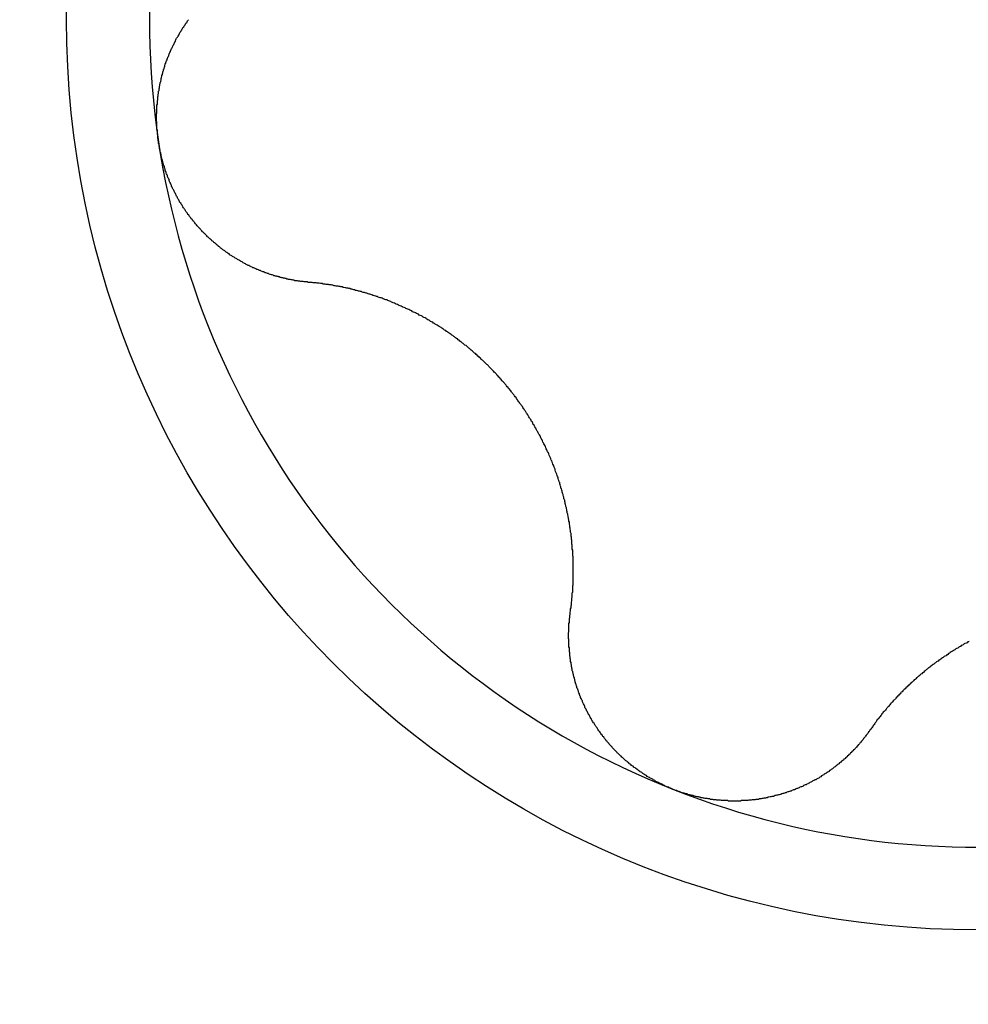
# Model space of a CAD drawing. Extents: x 1107 to 4046, y 937 to 3355.
# Tile 297 of 656: x 1455.93 to 1458.19, y 2052.86 to 2055.21. Entities that reach past the tile are written whole.
import ezdxf

# ---------------------------------------------------------------- set-up
doc = ezdxf.new("R2010")
doc.units = 0
doc.layers.add('KF_VIDA_L___C_RIGHT', color=7, linetype='CONTINUOUS')

# ---------------------------------------------------------------- blocks, each defined once
blk = doc.blocks.new('KF_VIDA_L___C_RIGHT')
at = {"layer": 'KF_VIDA_L___C_RIGHT'}
for points in [[(-130.453, 365.709, 0), (-130.454, 365.711, 0), (-130.454, 365.713, 0), (-130.454, 365.715, 0), (-130.455, 365.717, 0), (-130.455, 365.719, 0), (-130.455, 365.721, 0), (-130.455, 365.724, 0), (-130.456, 365.726, 0), (-130.456, 365.728, 0), (-130.456, 365.73, 0), (-130.456, 365.732, 0), (-130.456, 365.734, 0), (-130.456, 365.736, 0), (-130.457, 365.738, 0), (-130.457, 365.74, 0), (-130.457, 365.743, 0), (-130.457, 365.745, 0), (-130.457, 365.747, 0), (-130.457, 365.749, 0), (-130.457, 365.751, 0), (-130.457, 365.753, 0), (-130.457, 365.755, 0), (-130.458, 365.758, 0), (-130.458, 365.76, 0), (-130.458, 365.762, 0), (-130.458, 365.764, 0), (-130.458, 365.766, 0), (-130.458, 365.768, 0), (-130.458, 365.77, 0), (-130.458, 365.773, 0), (-130.458, 365.775, 0), (-130.457, 365.777, 0), (-130.457, 365.779, 0), (-130.457, 365.781, 0), (-130.457, 365.783, 0), (-130.457, 365.786, 0), (-130.457, 365.788, 0), (-130.457, 365.79, 0), (-130.457, 365.792, 0), (-130.457, 365.794, 0), (-130.457, 365.796, 0), (-130.456, 365.798, 0), (-130.456, 365.801, 0), (-130.456, 365.803, 0), (-130.456, 365.805, 0), (-130.456, 365.807, 0), (-130.455, 365.809, 0), (-130.455, 365.811, 0), (-130.455, 365.814, 0), (-130.455, 365.816, 0), (-130.454, 365.818, 0), (-130.454, 365.82, 0), (-130.454, 365.822, 0), (-130.453, 365.824, 0), (-130.453, 365.826, 0), (-130.453, 365.829, 0), (-130.452, 365.831, 0), (-130.452, 365.833, 0), (-130.452, 365.835, 0), (-130.451, 365.837, 0), (-130.451, 365.839, 0), (-130.451, 365.841, 0), (-130.45, 365.843, 0), (-130.45, 365.846, 0), (-130.449, 365.848, 0), (-130.449, 365.85, 0), (-130.448, 365.852, 0), (-130.448, 365.854, 0), (-130.447, 365.856, 0), (-130.447, 365.858, 0), (-130.447, 365.86, 0), (-130.446, 365.862, 0), (-130.445, 365.865, 0), (-130.445, 365.867, 0), (-130.444, 365.869, 0), (-130.444, 365.871, 0), (-130.443, 365.873, 0), (-130.443, 365.875, 0), (-130.442, 365.877, 0), (-130.441, 365.879, 0), (-130.441, 365.881, 0), (-130.44, 365.883, 0), (-130.44, 365.885, 0), (-130.439, 365.887, 0), (-130.438, 365.889, 0), (-130.438, 365.891, 0), (-130.437, 365.894, 0), (-130.436, 365.896, 0), (-130.436, 365.898, 0), (-130.435, 365.9, 0), (-130.434, 365.902, 0), (-130.433, 365.904, 0), (-130.433, 365.906, 0), (-130.432, 365.908, 0), (-130.431, 365.91, 0), (-130.43, 365.912, 0), (-130.429, 365.914, 0), (-130.429, 365.916, 0), (-130.428, 365.918, 0), (-130.427, 365.92, 0), (-130.426, 365.922, 0), (-130.425, 365.924, 0), (-130.425, 365.925, 0), (-130.424, 365.927, 0), (-130.423, 365.929, 0), (-130.422, 365.931, 0), (-130.421, 365.933, 0), (-130.42, 365.935, 0), (-130.419, 365.937, 0), (-130.418, 365.939, 0), (-130.417, 365.941, 0), (-130.416, 365.943, 0), (-130.415, 365.945, 0), (-130.414, 365.947, 0), (-130.413, 365.948, 0), (-130.413, 365.95, 0), (-130.412, 365.952, 0), (-130.411, 365.954, 0), (-130.41, 365.956, 0), (-130.408, 365.958, 0), (-130.407, 365.96, 0), (-130.406, 365.961, 0), (-130.405, 365.963, 0), (-130.404, 365.965, 0), (-130.403, 365.967, 0), (-130.402, 365.969, 0), (-130.401, 365.971, 0), (-130.4, 365.972, 0), (-130.399, 365.974, 0), (-130.398, 365.976, 0), (-130.397, 365.978, 0), (-130.396, 365.979, 0), (-130.395, 365.981, 0), (-130.393, 365.983, 0), (-130.392, 365.985, 0), (-130.391, 365.986, 0), (-130.39, 365.988, 0), (-130.389, 365.99, 0), (-130.388, 365.992, 0), (-130.386, 365.993, 0), (-130.385, 365.995, 0), (-130.384, 365.997, 0), (-130.383, 365.998, 0), (-130.382, 366, 0)], [(-130.096, 365.373, 0), (-130.098, 365.374, 0), (-130.1, 365.374, 0), (-130.102, 365.374, 0), (-130.104, 365.374, 0), (-130.106, 365.374, 0), (-130.108, 365.375, 0), (-130.11, 365.375, 0), (-130.112, 365.375, 0), (-130.114, 365.375, 0), (-130.116, 365.376, 0), (-130.118, 365.376, 0), (-130.12, 365.376, 0), (-130.122, 365.377, 0), (-130.124, 365.377, 0), (-130.126, 365.377, 0), (-130.128, 365.377, 0), (-130.13, 365.378, 0), (-130.132, 365.378, 0), (-130.134, 365.379, 0), (-130.136, 365.379, 0), (-130.137, 365.379, 0), (-130.139, 365.38, 0), (-130.141, 365.38, 0), (-130.143, 365.38, 0), (-130.145, 365.381, 0), (-130.147, 365.381, 0), (-130.149, 365.382, 0), (-130.151, 365.382, 0), (-130.153, 365.383, 0), (-130.155, 365.383, 0), (-130.157, 365.384, 0), (-130.159, 365.384, 0), (-130.161, 365.385, 0), (-130.163, 365.385, 0), (-130.165, 365.386, 0), (-130.167, 365.386, 0), (-130.168, 365.387, 0), (-130.17, 365.387, 0), (-130.172, 365.388, 0), (-130.174, 365.388, 0), (-130.176, 365.389, 0), (-130.178, 365.389, 0), (-130.18, 365.39, 0), (-130.182, 365.391, 0), (-130.184, 365.391, 0), (-130.186, 365.392, 0), (-130.187, 365.392, 0), (-130.189, 365.393, 0), (-130.191, 365.394, 0), (-130.193, 365.394, 0), (-130.195, 365.395, 0), (-130.197, 365.396, 0), (-130.199, 365.396, 0), (-130.201, 365.397, 0), (-130.202, 365.398, 0), (-130.204, 365.398, 0), (-130.206, 365.399, 0), (-130.208, 365.4, 0), (-130.21, 365.401, 0), (-130.212, 365.401, 0), (-130.214, 365.402, 0), (-130.215, 365.403, 0), (-130.217, 365.404, 0), (-130.219, 365.404, 0), (-130.221, 365.405, 0), (-130.223, 365.406, 0), (-130.224, 365.407, 0), (-130.226, 365.408, 0), (-130.228, 365.408, 0), (-130.23, 365.409, 0), (-130.232, 365.41, 0), (-130.233, 365.411, 0), (-130.235, 365.412, 0), (-130.237, 365.413, 0), (-130.239, 365.413, 0), (-130.241, 365.414, 0), (-130.242, 365.415, 0), (-130.244, 365.416, 0), (-130.246, 365.417, 0), (-130.248, 365.418, 0), (-130.249, 365.419, 0), (-130.251, 365.42, 0), (-130.253, 365.421, 0), (-130.254, 365.422, 0), (-130.256, 365.423, 0), (-130.258, 365.424, 0), (-130.26, 365.425, 0), (-130.261, 365.426, 0), (-130.263, 365.427, 0), (-130.265, 365.428, 0), (-130.266, 365.429, 0), (-130.268, 365.43, 0), (-130.27, 365.431, 0), (-130.272, 365.432, 0), (-130.273, 365.433, 0), (-130.275, 365.434, 0), (-130.277, 365.435, 0), (-130.278, 365.436, 0), (-130.28, 365.437, 0), (-130.282, 365.438, 0), (-130.283, 365.439, 0), (-130.285, 365.441, 0), (-130.287, 365.442, 0), (-130.288, 365.443, 0), (-130.29, 365.444, 0), (-130.292, 365.445, 0), (-130.293, 365.446, 0), (-130.295, 365.448, 0), (-130.297, 365.449, 0), (-130.298, 365.45, 0), (-130.3, 365.451, 0), (-130.302, 365.453, 0), (-130.303, 365.454, 0), (-130.305, 365.455, 0), (-130.306, 365.456, 0), (-130.308, 365.458, 0), (-130.31, 365.459, 0), (-130.311, 365.46, 0), (-130.313, 365.462, 0), (-130.314, 365.463, 0), (-130.316, 365.464, 0), (-130.318, 365.466, 0), (-130.319, 365.467, 0), (-130.321, 365.468, 0), (-130.322, 365.47, 0), (-130.324, 365.471, 0), (-130.326, 365.472, 0), (-130.327, 365.474, 0), (-130.329, 365.475, 0), (-130.33, 365.477, 0), (-130.332, 365.478, 0), (-130.333, 365.479, 0), (-130.335, 365.481, 0), (-130.336, 365.482, 0), (-130.338, 365.484, 0), (-130.339, 365.485, 0), (-130.341, 365.487, 0), (-130.342, 365.488, 0), (-130.344, 365.49, 0), (-130.345, 365.491, 0), (-130.347, 365.493, 0), (-130.348, 365.494, 0), (-130.35, 365.496, 0), (-130.351, 365.497, 0), (-130.353, 365.499, 0), (-130.354, 365.501, 0), (-130.356, 365.502, 0), (-130.357, 365.504, 0), (-130.358, 365.505, 0), (-130.36, 365.507, 0), (-130.361, 365.508, 0), (-130.363, 365.51, 0), (-130.364, 365.512, 0), (-130.365, 365.513, 0), (-130.367, 365.515, 0), (-130.368, 365.517, 0), (-130.369, 365.518, 0), (-130.371, 365.52, 0), (-130.372, 365.522, 0), (-130.373, 365.523, 0), (-130.375, 365.525, 0), (-130.376, 365.527, 0), (-130.377, 365.528, 0), (-130.379, 365.53, 0), (-130.38, 365.532, 0), (-130.381, 365.534, 0), (-130.383, 365.535, 0), (-130.384, 365.537, 0), (-130.385, 365.539, 0), (-130.386, 365.54, 0), (-130.388, 365.542, 0), (-130.389, 365.544, 0), (-130.39, 365.546, 0), (-130.391, 365.548, 0), (-130.392, 365.549, 0), (-130.394, 365.551, 0), (-130.395, 365.553, 0), (-130.396, 365.555, 0), (-130.397, 365.557, 0), (-130.398, 365.558, 0), (-130.399, 365.56, 0), (-130.4, 365.562, 0), (-130.402, 365.564, 0), (-130.403, 365.566, 0), (-130.404, 365.568, 0), (-130.405, 365.57, 0), (-130.406, 365.572, 0), (-130.407, 365.573, 0), (-130.408, 365.575, 0), (-130.409, 365.577, 0), (-130.41, 365.579, 0), (-130.411, 365.581, 0), (-130.412, 365.583, 0), (-130.413, 365.585, 0), (-130.414, 365.587, 0), (-130.415, 365.589, 0), (-130.416, 365.591, 0), (-130.417, 365.593, 0), (-130.418, 365.595, 0), (-130.419, 365.596, 0), (-130.42, 365.598, 0), (-130.421, 365.6, 0), (-130.422, 365.602, 0), (-130.422, 365.604, 0), (-130.423, 365.606, 0), (-130.424, 365.608, 0), (-130.425, 365.61, 0), (-130.426, 365.612, 0), (-130.427, 365.614, 0), (-130.428, 365.616, 0), (-130.428, 365.618, 0), (-130.429, 365.62, 0), (-130.43, 365.622, 0), (-130.431, 365.624, 0), (-130.432, 365.626, 0), (-130.432, 365.628, 0), (-130.433, 365.63, 0), (-130.434, 365.632, 0), (-130.435, 365.634, 0), (-130.435, 365.636, 0), (-130.436, 365.638, 0), (-130.437, 365.64, 0), (-130.437, 365.643, 0), (-130.438, 365.645, 0), (-130.439, 365.647, 0), (-130.439, 365.649, 0), (-130.44, 365.651, 0), (-130.441, 365.653, 0), (-130.441, 365.655, 0), (-130.442, 365.657, 0), (-130.443, 365.659, 0), (-130.443, 365.661, 0), (-130.444, 365.663, 0), (-130.444, 365.665, 0), (-130.445, 365.667, 0), (-130.445, 365.669, 0), (-130.446, 365.671, 0), (-130.446, 365.673, 0), (-130.447, 365.676, 0), (-130.447, 365.678, 0), (-130.448, 365.68, 0), (-130.448, 365.682, 0), (-130.449, 365.684, 0), (-130.449, 365.686, 0), (-130.45, 365.688, 0), (-130.45, 365.69, 0), (-130.451, 365.692, 0), (-130.451, 365.694, 0), (-130.451, 365.696, 0), (-130.452, 365.698, 0), (-130.452, 365.7, 0), (-130.452, 365.703, 0), (-130.453, 365.705, 0), (-130.453, 365.707, 0), (-130.453, 365.709, 0)], [(-129.471, 364.586, 0), (-129.47, 364.589, 0), (-129.47, 364.591, 0), (-129.47, 364.594, 0), (-129.469, 364.596, 0), (-129.469, 364.598, 0), (-129.469, 364.601, 0), (-129.468, 364.603, 0), (-129.468, 364.606, 0), (-129.468, 364.608, 0), (-129.468, 364.61, 0), (-129.467, 364.613, 0), (-129.467, 364.615, 0), (-129.467, 364.617, 0), (-129.467, 364.62, 0), (-129.466, 364.622, 0), (-129.466, 364.625, 0), (-129.466, 364.627, 0), (-129.466, 364.629, 0), (-129.466, 364.632, 0), (-129.465, 364.634, 0), (-129.465, 364.637, 0), (-129.465, 364.639, 0), (-129.465, 364.641, 0), (-129.465, 364.644, 0), (-129.465, 364.646, 0), (-129.465, 364.649, 0), (-129.464, 364.651, 0), (-129.464, 364.653, 0), (-129.464, 364.656, 0), (-129.464, 364.658, 0), (-129.464, 364.661, 0), (-129.464, 364.663, 0), (-129.464, 364.665, 0), (-129.464, 364.668, 0), (-129.464, 364.67, 0), (-129.464, 364.673, 0), (-129.464, 364.675, 0), (-129.464, 364.677, 0), (-129.464, 364.68, 0), (-129.464, 364.682, 0), (-129.464, 364.685, 0), (-129.464, 364.687, 0), (-129.464, 364.689, 0), (-129.464, 364.692, 0), (-129.464, 364.694, 0), (-129.464, 364.696, 0), (-129.464, 364.699, 0), (-129.464, 364.701, 0), (-129.464, 364.704, 0), (-129.464, 364.706, 0), (-129.464, 364.708, 0), (-129.464, 364.711, 0), (-129.464, 364.713, 0), (-129.464, 364.715, 0), (-129.464, 364.718, 0), (-129.465, 364.72, 0), (-129.465, 364.722, 0), (-129.465, 364.725, 0), (-129.465, 364.727, 0), (-129.465, 364.729, 0), (-129.465, 364.732, 0), (-129.465, 364.734, 0), (-129.466, 364.736, 0), (-129.466, 364.739, 0), (-129.466, 364.741, 0), (-129.466, 364.743, 0), (-129.466, 364.746, 0), (-129.467, 364.748, 0), (-129.467, 364.75, 0), (-129.467, 364.753, 0), (-129.467, 364.755, 0), (-129.467, 364.758, 0), (-129.468, 364.76, 0), (-129.468, 364.762, 0), (-129.468, 364.765, 0), (-129.469, 364.767, 0), (-129.469, 364.769, 0), (-129.469, 364.772, 0), (-129.469, 364.774, 0), (-129.47, 364.777, 0), (-129.47, 364.779, 0), (-129.47, 364.781, 0), (-129.471, 364.784, 0), (-129.471, 364.786, 0), (-129.472, 364.789, 0), (-129.472, 364.791, 0), (-129.472, 364.793, 0), (-129.473, 364.796, 0), (-129.473, 364.798, 0), (-129.473, 364.801, 0), (-129.474, 364.803, 0), (-129.474, 364.806, 0), (-129.475, 364.808, 0), (-129.475, 364.811, 0), (-129.476, 364.813, 0), (-129.476, 364.815, 0), (-129.477, 364.818, 0), (-129.477, 364.82, 0), (-129.478, 364.823, 0), (-129.478, 364.825, 0), (-129.479, 364.828, 0), (-129.479, 364.83, 0), (-129.48, 364.833, 0), (-129.48, 364.835, 0), (-129.481, 364.838, 0), (-129.481, 364.84, 0), (-129.482, 364.843, 0), (-129.483, 364.845, 0), (-129.483, 364.848, 0), (-129.484, 364.85, 0), (-129.484, 364.853, 0), (-129.485, 364.855, 0), (-129.486, 364.857, 0), (-129.486, 364.86, 0), (-129.487, 364.862, 0), (-129.488, 364.865, 0), (-129.488, 364.867, 0), (-129.489, 364.87, 0), (-129.49, 364.872, 0), (-129.49, 364.875, 0), (-129.491, 364.877, 0), (-129.492, 364.88, 0), (-129.493, 364.882, 0), (-129.493, 364.885, 0), (-129.494, 364.887, 0), (-129.495, 364.89, 0), (-129.496, 364.892, 0), (-129.496, 364.895, 0), (-129.497, 364.897, 0), (-129.498, 364.9, 0), (-129.499, 364.902, 0), (-129.5, 364.905, 0), (-129.5, 364.907, 0), (-129.501, 364.91, 0), (-129.502, 364.912, 0), (-129.503, 364.915, 0), (-129.504, 364.917, 0), (-129.505, 364.92, 0), (-129.506, 364.922, 0), (-129.507, 364.925, 0), (-129.507, 364.927, 0), (-129.508, 364.929, 0), (-129.509, 364.932, 0), (-129.51, 364.934, 0), (-129.511, 364.937, 0), (-129.512, 364.939, 0), (-129.513, 364.942, 0), (-129.514, 364.944, 0), (-129.515, 364.947, 0), (-129.516, 364.949, 0), (-129.517, 364.952, 0), (-129.518, 364.954, 0), (-129.519, 364.956, 0), (-129.52, 364.959, 0), (-129.521, 364.961, 0), (-129.522, 364.964, 0), (-129.523, 364.966, 0), (-129.525, 364.969, 0), (-129.526, 364.971, 0), (-129.527, 364.973, 0), (-129.528, 364.976, 0), (-129.529, 364.978, 0), (-129.53, 364.981, 0), (-129.531, 364.983, 0), (-129.532, 364.985, 0), (-129.534, 364.988, 0), (-129.535, 364.99, 0), (-129.536, 364.992, 0), (-129.537, 364.995, 0), (-129.538, 364.997, 0), (-129.54, 365, 0), (-129.541, 365.002, 0), (-129.542, 365.004, 0), (-129.543, 365.007, 0), (-129.544, 365.009, 0), (-129.546, 365.011, 0), (-129.547, 365.014, 0), (-129.548, 365.016, 0), (-129.55, 365.018, 0), (-129.551, 365.021, 0), (-129.552, 365.023, 0), (-129.553, 365.025, 0), (-129.555, 365.028, 0), (-129.556, 365.03, 0), (-129.557, 365.032, 0), (-129.559, 365.034, 0), (-129.56, 365.037, 0), (-129.561, 365.039, 0), (-129.563, 365.041, 0), (-129.564, 365.043, 0), (-129.565, 365.046, 0), (-129.567, 365.048, 0), (-129.568, 365.05, 0), (-129.57, 365.052, 0), (-129.571, 365.055, 0), (-129.572, 365.057, 0), (-129.574, 365.059, 0), (-129.575, 365.061, 0), (-129.577, 365.064, 0), (-129.578, 365.066, 0), (-129.58, 365.068, 0), (-129.581, 365.07, 0), (-129.582, 365.072, 0), (-129.584, 365.074, 0), (-129.585, 365.077, 0), (-129.587, 365.079, 0), (-129.588, 365.081, 0), (-129.59, 365.083, 0), (-129.591, 365.085, 0), (-129.593, 365.087, 0), (-129.594, 365.089, 0), (-129.596, 365.091, 0), (-129.597, 365.093, 0), (-129.599, 365.096, 0), (-129.6, 365.098, 0), (-129.602, 365.1, 0), (-129.604, 365.102, 0), (-129.605, 365.104, 0), (-129.607, 365.106, 0), (-129.608, 365.108, 0), (-129.61, 365.11, 0), (-129.611, 365.112, 0), (-129.613, 365.114, 0), (-129.614, 365.116, 0), (-129.616, 365.118, 0), (-129.618, 365.12, 0), (-129.619, 365.122, 0), (-129.621, 365.124, 0), (-129.623, 365.126, 0), (-129.624, 365.128, 0), (-129.626, 365.13, 0), (-129.627, 365.132, 0), (-129.629, 365.134, 0), (-129.631, 365.136, 0), (-129.633, 365.137, 0), (-129.634, 365.139, 0), (-129.636, 365.141, 0), (-129.638, 365.143, 0), (-129.639, 365.145, 0), (-129.641, 365.147, 0), (-129.643, 365.149, 0), (-129.645, 365.151, 0), (-129.646, 365.153, 0), (-129.648, 365.155, 0), (-129.65, 365.157, 0), (-129.652, 365.159, 0), (-129.654, 365.161, 0), (-129.655, 365.162, 0), (-129.657, 365.164, 0), (-129.659, 365.166, 0), (-129.661, 365.168, 0), (-129.663, 365.17, 0), (-129.665, 365.172, 0), (-129.666, 365.174, 0), (-129.668, 365.176, 0), (-129.67, 365.177, 0), (-129.672, 365.179, 0), (-129.674, 365.181, 0), (-129.676, 365.183, 0), (-129.678, 365.185, 0), (-129.68, 365.187, 0), (-129.682, 365.188, 0), (-129.683, 365.19, 0), (-129.685, 365.192, 0), (-129.687, 365.194, 0), (-129.689, 365.196, 0), (-129.691, 365.197, 0), (-129.693, 365.199, 0), (-129.695, 365.201, 0), (-129.697, 365.203, 0), (-129.699, 365.204, 0), (-129.701, 365.206, 0), (-129.703, 365.208, 0), (-129.705, 365.21, 0), (-129.707, 365.211, 0), (-129.709, 365.213, 0), (-129.711, 365.215, 0), (-129.713, 365.216, 0), (-129.715, 365.218, 0), (-129.717, 365.22, 0), (-129.719, 365.222, 0), (-129.722, 365.223, 0), (-129.724, 365.225, 0), (-129.726, 365.227, 0), (-129.728, 365.228, 0), (-129.73, 365.23, 0), (-129.732, 365.231, 0), (-129.734, 365.233, 0), (-129.736, 365.235, 0), (-129.738, 365.236, 0), (-129.74, 365.238, 0), (-129.742, 365.239, 0), (-129.745, 365.241, 0), (-129.747, 365.243, 0), (-129.749, 365.244, 0), (-129.751, 365.246, 0), (-129.753, 365.247, 0), (-129.755, 365.249, 0), (-129.757, 365.25, 0), (-129.76, 365.252, 0), (-129.762, 365.253, 0), (-129.764, 365.255, 0), (-129.766, 365.256, 0), (-129.768, 365.258, 0), (-129.771, 365.259, 0), (-129.773, 365.261, 0), (-129.775, 365.262, 0), (-129.777, 365.264, 0), (-129.779, 365.265, 0), (-129.782, 365.267, 0), (-129.784, 365.268, 0), (-129.786, 365.269, 0), (-129.788, 365.271, 0), (-129.79, 365.272, 0), (-129.793, 365.273, 0), (-129.795, 365.275, 0), (-129.797, 365.276, 0), (-129.799, 365.278, 0), (-129.802, 365.279, 0), (-129.804, 365.28, 0), (-129.806, 365.281, 0), (-129.808, 365.283, 0), (-129.811, 365.284, 0), (-129.813, 365.285, 0), (-129.815, 365.287, 0), (-129.817, 365.288, 0), (-129.82, 365.289, 0), (-129.822, 365.29, 0), (-129.824, 365.292, 0), (-129.826, 365.293, 0), (-129.829, 365.294, 0), (-129.831, 365.295, 0), (-129.833, 365.297, 0), (-129.835, 365.298, 0), (-129.838, 365.299, 0), (-129.84, 365.3, 0), (-129.842, 365.301, 0), (-129.845, 365.302, 0), (-129.847, 365.303, 0), (-129.849, 365.305, 0), (-129.851, 365.306, 0), (-129.854, 365.307, 0), (-129.856, 365.308, 0), (-129.858, 365.309, 0), (-129.861, 365.31, 0), (-129.863, 365.311, 0), (-129.865, 365.312, 0), (-129.867, 365.313, 0), (-129.87, 365.314, 0), (-129.872, 365.315, 0), (-129.874, 365.316, 0), (-129.877, 365.317, 0), (-129.879, 365.318, 0), (-129.881, 365.319, 0), (-129.883, 365.32, 0), (-129.886, 365.321, 0), (-129.888, 365.322, 0), (-129.89, 365.323, 0), (-129.893, 365.324, 0), (-129.895, 365.325, 0), (-129.897, 365.326, 0), (-129.899, 365.327, 0), (-129.902, 365.328, 0), (-129.904, 365.329, 0), (-129.906, 365.33, 0), (-129.908, 365.331, 0), (-129.911, 365.331, 0), (-129.913, 365.332, 0), (-129.915, 365.333, 0), (-129.917, 365.334, 0), (-129.92, 365.335, 0), (-129.922, 365.336, 0), (-129.924, 365.336, 0), (-129.927, 365.337, 0), (-129.929, 365.338, 0), (-129.931, 365.339, 0), (-129.933, 365.339, 0), (-129.935, 365.34, 0), (-129.938, 365.341, 0), (-129.94, 365.342, 0), (-129.942, 365.342, 0), (-129.944, 365.343, 0), (-129.947, 365.344, 0), (-129.949, 365.345, 0), (-129.951, 365.345, 0), (-129.953, 365.346, 0), (-129.956, 365.347, 0), (-129.958, 365.347, 0), (-129.96, 365.348, 0), (-129.962, 365.349, 0), (-129.965, 365.349, 0), (-129.967, 365.35, 0), (-129.969, 365.351, 0), (-129.971, 365.351, 0), (-129.974, 365.352, 0), (-129.976, 365.352, 0), (-129.978, 365.353, 0), (-129.981, 365.354, 0), (-129.983, 365.354, 0), (-129.985, 365.355, 0), (-129.987, 365.355, 0), (-129.99, 365.356, 0), (-129.992, 365.357, 0), (-129.994, 365.357, 0), (-129.997, 365.358, 0), (-129.999, 365.358, 0), (-130.001, 365.359, 0), (-130.004, 365.359, 0), (-130.006, 365.36, 0), (-130.008, 365.36, 0), (-130.011, 365.361, 0), (-130.013, 365.361, 0), (-130.015, 365.362, 0), (-130.018, 365.362, 0), (-130.02, 365.363, 0), (-130.022, 365.363, 0), (-130.025, 365.364, 0), (-130.027, 365.364, 0), (-130.029, 365.364, 0), (-130.032, 365.365, 0), (-130.034, 365.365, 0), (-130.037, 365.366, 0), (-130.039, 365.366, 0), (-130.041, 365.367, 0), (-130.044, 365.367, 0), (-130.046, 365.367, 0), (-130.048, 365.368, 0), (-130.051, 365.368, 0), (-130.053, 365.368, 0), (-130.056, 365.369, 0), (-130.058, 365.369, 0), (-130.06, 365.369, 0), (-130.063, 365.37, 0), (-130.065, 365.37, 0), (-130.067, 365.37, 0), (-130.07, 365.371, 0), (-130.072, 365.371, 0), (-130.075, 365.371, 0), (-130.077, 365.372, 0), (-130.079, 365.372, 0), (-130.082, 365.372, 0), (-130.084, 365.372, 0), (-130.087, 365.373, 0), (-130.089, 365.373, 0), (-130.091, 365.373, 0), (-130.094, 365.373, 0), (-130.096, 365.373, 0)], [(-129.225, 364.163, 0), (-129.227, 364.163, 0), (-129.228, 364.164, 0), (-129.23, 364.165, 0), (-129.232, 364.166, 0), (-129.234, 364.167, 0), (-129.236, 364.168, 0), (-129.238, 364.168, 0), (-129.24, 364.169, 0), (-129.242, 364.17, 0), (-129.244, 364.171, 0), (-129.246, 364.172, 0), (-129.248, 364.173, 0), (-129.25, 364.174, 0), (-129.252, 364.175, 0), (-129.254, 364.176, 0), (-129.256, 364.177, 0), (-129.257, 364.178, 0), (-129.259, 364.178, 0), (-129.261, 364.179, 0), (-129.263, 364.18, 0), (-129.265, 364.181, 0), (-129.267, 364.182, 0), (-129.269, 364.184, 0), (-129.271, 364.185, 0), (-129.273, 364.186, 0), (-129.274, 364.187, 0), (-129.276, 364.188, 0), (-129.278, 364.189, 0), (-129.28, 364.19, 0), (-129.282, 364.191, 0), (-129.284, 364.192, 0), (-129.286, 364.193, 0), (-129.287, 364.194, 0), (-129.289, 364.196, 0), (-129.291, 364.197, 0), (-129.293, 364.198, 0), (-129.295, 364.199, 0), (-129.296, 364.2, 0), (-129.298, 364.201, 0), (-129.3, 364.203, 0), (-129.302, 364.204, 0), (-129.304, 364.205, 0), (-129.305, 364.206, 0), (-129.307, 364.207, 0), (-129.309, 364.209, 0), (-129.311, 364.21, 0), (-129.312, 364.211, 0), (-129.314, 364.213, 0), (-129.316, 364.214, 0), (-129.318, 364.215, 0), (-129.319, 364.216, 0), (-129.321, 364.218, 0), (-129.323, 364.219, 0), (-129.325, 364.22, 0), (-129.326, 364.222, 0), (-129.328, 364.223, 0), (-129.33, 364.224, 0), (-129.331, 364.226, 0), (-129.333, 364.227, 0), (-129.335, 364.229, 0), (-129.336, 364.23, 0), (-129.338, 364.231, 0), (-129.34, 364.233, 0), (-129.341, 364.234, 0), (-129.343, 364.236, 0), (-129.344, 364.237, 0), (-129.346, 364.239, 0), (-129.348, 364.24, 0), (-129.349, 364.242, 0), (-129.351, 364.243, 0), (-129.352, 364.244, 0), (-129.354, 364.246, 0), (-129.355, 364.247, 0), (-129.357, 364.249, 0), (-129.359, 364.25, 0), (-129.36, 364.252, 0), (-129.362, 364.254, 0), (-129.363, 364.255, 0), (-129.365, 364.257, 0), (-129.366, 364.258, 0), (-129.368, 364.26, 0), (-129.369, 364.261, 0), (-129.371, 364.263, 0), (-129.372, 364.265, 0), (-129.373, 364.266, 0), (-129.375, 364.268, 0), (-129.376, 364.269, 0), (-129.378, 364.271, 0), (-129.379, 364.273, 0), (-129.38, 364.274, 0), (-129.382, 364.276, 0), (-129.383, 364.277, 0), (-129.385, 364.279, 0), (-129.386, 364.281, 0), (-129.387, 364.282, 0), (-129.389, 364.284, 0), (-129.39, 364.286, 0), (-129.391, 364.288, 0), (-129.393, 364.289, 0), (-129.394, 364.291, 0), (-129.395, 364.293, 0), (-129.396, 364.294, 0), (-129.398, 364.296, 0), (-129.399, 364.298, 0), (-129.4, 364.3, 0), (-129.401, 364.301, 0), (-129.403, 364.303, 0), (-129.404, 364.305, 0), (-129.405, 364.306, 0), (-129.406, 364.308, 0), (-129.407, 364.31, 0), (-129.409, 364.312, 0), (-129.41, 364.314, 0), (-129.411, 364.315, 0), (-129.412, 364.317, 0), (-129.413, 364.319, 0), (-129.414, 364.321, 0), (-129.415, 364.322, 0), (-129.417, 364.324, 0), (-129.418, 364.326, 0), (-129.419, 364.328, 0), (-129.42, 364.33, 0), (-129.421, 364.332, 0), (-129.422, 364.333, 0), (-129.423, 364.335, 0), (-129.424, 364.337, 0), (-129.425, 364.339, 0), (-129.426, 364.341, 0), (-129.427, 364.342, 0), (-129.428, 364.344, 0), (-129.429, 364.346, 0), (-129.43, 364.348, 0), (-129.431, 364.35, 0), (-129.432, 364.352, 0), (-129.433, 364.354, 0), (-129.434, 364.355, 0), (-129.435, 364.357, 0), (-129.436, 364.359, 0), (-129.436, 364.361, 0), (-129.437, 364.363, 0), (-129.438, 364.365, 0), (-129.439, 364.367, 0), (-129.44, 364.369, 0), (-129.441, 364.37, 0), (-129.442, 364.372, 0), (-129.442, 364.374, 0), (-129.443, 364.376, 0), (-129.444, 364.378, 0), (-129.445, 364.38, 0), (-129.446, 364.382, 0), (-129.446, 364.384, 0), (-129.447, 364.385, 0), (-129.448, 364.387, 0), (-129.449, 364.389, 0), (-129.449, 364.391, 0), (-129.45, 364.393, 0), (-129.451, 364.395, 0), (-129.451, 364.397, 0), (-129.452, 364.399, 0), (-129.453, 364.401, 0), (-129.453, 364.402, 0), (-129.454, 364.404, 0), (-129.455, 364.406, 0), (-129.455, 364.408, 0), (-129.456, 364.41, 0), (-129.457, 364.412, 0), (-129.457, 364.414, 0), (-129.458, 364.416, 0), (-129.458, 364.418, 0), (-129.459, 364.419, 0), (-129.459, 364.421, 0), (-129.46, 364.423, 0), (-129.46, 364.425, 0), (-129.461, 364.427, 0), (-129.461, 364.429, 0), (-129.462, 364.431, 0), (-129.462, 364.433, 0), (-129.463, 364.435, 0), (-129.463, 364.437, 0), (-129.464, 364.438, 0), (-129.464, 364.44, 0), (-129.465, 364.442, 0), (-129.465, 364.444, 0), (-129.466, 364.446, 0), (-129.466, 364.448, 0), (-129.466, 364.45, 0), (-129.467, 364.452, 0), (-129.467, 364.454, 0), (-129.468, 364.456, 0), (-129.468, 364.458, 0), (-129.468, 364.46, 0), (-129.469, 364.462, 0), (-129.469, 364.464, 0), (-129.469, 364.466, 0), (-129.47, 364.468, 0), (-129.47, 364.47, 0), (-129.47, 364.472, 0), (-129.47, 364.473, 0), (-129.471, 364.475, 0), (-129.471, 364.477, 0), (-129.471, 364.479, 0), (-129.472, 364.481, 0), (-129.472, 364.483, 0), (-129.472, 364.485, 0), (-129.472, 364.487, 0), (-129.472, 364.489, 0), (-129.473, 364.491, 0), (-129.473, 364.493, 0), (-129.473, 364.495, 0), (-129.473, 364.497, 0), (-129.473, 364.499, 0), (-129.473, 364.501, 0), (-129.474, 364.503, 0), (-129.474, 364.505, 0), (-129.474, 364.507, 0), (-129.474, 364.509, 0), (-129.474, 364.511, 0), (-129.474, 364.513, 0), (-129.474, 364.515, 0), (-129.474, 364.517, 0), (-129.474, 364.519, 0), (-129.474, 364.521, 0), (-129.475, 364.523, 0), (-129.475, 364.525, 0), (-129.475, 364.527, 0), (-129.475, 364.529, 0), (-129.475, 364.531, 0), (-129.475, 364.533, 0), (-129.475, 364.535, 0), (-129.475, 364.537, 0), (-129.474, 364.539, 0), (-129.474, 364.541, 0), (-129.474, 364.543, 0), (-129.474, 364.545, 0), (-129.474, 364.547, 0), (-129.474, 364.549, 0), (-129.474, 364.551, 0), (-129.474, 364.553, 0), (-129.474, 364.555, 0), (-129.474, 364.557, 0), (-129.474, 364.559, 0), (-129.473, 364.561, 0), (-129.473, 364.563, 0), (-129.473, 364.565, 0), (-129.473, 364.567, 0), (-129.473, 364.569, 0), (-129.473, 364.571, 0), (-129.472, 364.573, 0), (-129.472, 364.575, 0), (-129.472, 364.577, 0), (-129.472, 364.579, 0), (-129.471, 364.58, 0), (-129.471, 364.582, 0), (-129.471, 364.584, 0), (-129.471, 364.586, 0)], [(-128.519, 364.516, 0), (-128.522, 364.515, 0), (-128.524, 364.513, 0), (-128.526, 364.512, 0), (-128.529, 364.511, 0), (-128.531, 364.51, 0), (-128.533, 364.508, 0), (-128.535, 364.507, 0), (-128.538, 364.506, 0), (-128.54, 364.504, 0), (-128.542, 364.503, 0), (-128.544, 364.502, 0), (-128.546, 364.5, 0), (-128.549, 364.499, 0), (-128.551, 364.498, 0), (-128.553, 364.496, 0), (-128.555, 364.495, 0), (-128.557, 364.494, 0), (-128.56, 364.492, 0), (-128.562, 364.491, 0), (-128.564, 364.49, 0), (-128.566, 364.488, 0), (-128.568, 364.487, 0), (-128.57, 364.485, 0), (-128.572, 364.484, 0), (-128.574, 364.482, 0), (-128.577, 364.481, 0), (-128.579, 364.48, 0), (-128.581, 364.478, 0), (-128.583, 364.477, 0), (-128.585, 364.475, 0), (-128.587, 364.474, 0), (-128.589, 364.472, 0), (-128.591, 364.471, 0), (-128.593, 364.469, 0), (-128.595, 364.468, 0), (-128.597, 364.467, 0), (-128.599, 364.465, 0), (-128.601, 364.464, 0), (-128.603, 364.462, 0), (-128.605, 364.461, 0), (-128.607, 364.459, 0), (-128.609, 364.458, 0), (-128.611, 364.456, 0), (-128.613, 364.455, 0), (-128.615, 364.453, 0), (-128.617, 364.452, 0), (-128.619, 364.45, 0), (-128.621, 364.449, 0), (-128.623, 364.447, 0), (-128.624, 364.446, 0), (-128.626, 364.444, 0), (-128.628, 364.442, 0), (-128.63, 364.441, 0), (-128.632, 364.439, 0), (-128.634, 364.438, 0), (-128.636, 364.436, 0), (-128.637, 364.435, 0), (-128.639, 364.433, 0), (-128.641, 364.432, 0), (-128.643, 364.43, 0), (-128.645, 364.429, 0), (-128.646, 364.427, 0), (-128.648, 364.425, 0), (-128.65, 364.424, 0), (-128.652, 364.422, 0), (-128.653, 364.421, 0), (-128.655, 364.419, 0), (-128.657, 364.418, 0), (-128.659, 364.416, 0), (-128.66, 364.414, 0), (-128.662, 364.413, 0), (-128.664, 364.411, 0), (-128.665, 364.41, 0), (-128.667, 364.408, 0), (-128.669, 364.406, 0), (-128.67, 364.405, 0), (-128.672, 364.403, 0), (-128.674, 364.401, 0), (-128.676, 364.4, 0), (-128.677, 364.398, 0), (-128.679, 364.396, 0), (-128.681, 364.395, 0), (-128.682, 364.393, 0), (-128.684, 364.391, 0), (-128.685, 364.39, 0), (-128.687, 364.388, 0), (-128.689, 364.386, 0), (-128.69, 364.384, 0), (-128.692, 364.383, 0), (-128.694, 364.381, 0), (-128.695, 364.379, 0), (-128.697, 364.377, 0), (-128.699, 364.376, 0), (-128.7, 364.374, 0), (-128.702, 364.372, 0), (-128.703, 364.37, 0), (-128.705, 364.369, 0), (-128.707, 364.367, 0), (-128.708, 364.365, 0), (-128.71, 364.363, 0), (-128.711, 364.361, 0), (-128.713, 364.36, 0), (-128.714, 364.358, 0), (-128.716, 364.356, 0), (-128.717, 364.354, 0), (-128.719, 364.352, 0), (-128.721, 364.35, 0), (-128.722, 364.349, 0), (-128.724, 364.347, 0), (-128.725, 364.345, 0), (-128.727, 364.343, 0), (-128.728, 364.341, 0), (-128.73, 364.339, 0), (-128.731, 364.337, 0), (-128.733, 364.335, 0), (-128.734, 364.333, 0), (-128.736, 364.332, 0), (-128.737, 364.33, 0), (-128.739, 364.328, 0), (-128.74, 364.326, 0), (-128.741, 364.324, 0), (-128.743, 364.322, 0), (-128.744, 364.32, 0), (-128.746, 364.318, 0), (-128.747, 364.316, 0), (-128.749, 364.314, 0), (-128.75, 364.312, 0), (-128.751, 364.31, 0), (-128.753, 364.308, 0), (-128.754, 364.306, 0), (-128.756, 364.304, 0)], [(-128.756, 364.304, 0), (-128.757, 364.303, 0), (-128.758, 364.301, 0), (-128.759, 364.3, 0), (-128.76, 364.298, 0), (-128.761, 364.296, 0), (-128.762, 364.295, 0), (-128.764, 364.293, 0), (-128.765, 364.292, 0), (-128.766, 364.29, 0), (-128.767, 364.288, 0), (-128.769, 364.287, 0), (-128.77, 364.285, 0), (-128.771, 364.284, 0), (-128.772, 364.282, 0), (-128.773, 364.281, 0), (-128.775, 364.279, 0), (-128.776, 364.278, 0), (-128.777, 364.276, 0), (-128.779, 364.275, 0), (-128.78, 364.273, 0), (-128.781, 364.272, 0), (-128.782, 364.27, 0), (-128.784, 364.269, 0), (-128.785, 364.267, 0), (-128.786, 364.266, 0), (-128.788, 364.264, 0), (-128.789, 364.263, 0), (-128.79, 364.261, 0), (-128.792, 364.26, 0), (-128.793, 364.258, 0), (-128.795, 364.257, 0), (-128.796, 364.255, 0), (-128.797, 364.254, 0), (-128.799, 364.253, 0), (-128.8, 364.251, 0), (-128.802, 364.25, 0), (-128.803, 364.248, 0), (-128.804, 364.247, 0), (-128.806, 364.246, 0), (-128.807, 364.244, 0), (-128.809, 364.243, 0), (-128.81, 364.241, 0), (-128.812, 364.24, 0), (-128.813, 364.239, 0), (-128.815, 364.237, 0), (-128.816, 364.236, 0), (-128.818, 364.235, 0), (-128.819, 364.233, 0), (-128.821, 364.232, 0), (-128.822, 364.231, 0), (-128.824, 364.23, 0), (-128.825, 364.228, 0), (-128.827, 364.227, 0), (-128.828, 364.226, 0), (-128.83, 364.224, 0), (-128.831, 364.223, 0), (-128.833, 364.222, 0), (-128.834, 364.221, 0), (-128.836, 364.219, 0), (-128.837, 364.218, 0), (-128.839, 364.217, 0), (-128.841, 364.216, 0), (-128.842, 364.215, 0), (-128.844, 364.213, 0), (-128.845, 364.212, 0), (-128.847, 364.211, 0), (-128.848, 364.21, 0), (-128.85, 364.209, 0), (-128.852, 364.208, 0), (-128.853, 364.206, 0), (-128.855, 364.205, 0), (-128.857, 364.204, 0), (-128.858, 364.203, 0), (-128.86, 364.202, 0), (-128.861, 364.201, 0), (-128.863, 364.2, 0), (-128.865, 364.199, 0), (-128.866, 364.198, 0), (-128.868, 364.197, 0), (-128.87, 364.196, 0), (-128.871, 364.195, 0), (-128.873, 364.193, 0), (-128.875, 364.192, 0), (-128.876, 364.191, 0), (-128.878, 364.19, 0), (-128.88, 364.189, 0), (-128.882, 364.188, 0), (-128.883, 364.187, 0), (-128.885, 364.186, 0), (-128.887, 364.186, 0), (-128.888, 364.185, 0), (-128.89, 364.184, 0), (-128.892, 364.183, 0), (-128.894, 364.182, 0), (-128.895, 364.181, 0), (-128.897, 364.18, 0), (-128.899, 364.179, 0), (-128.901, 364.178, 0), (-128.903, 364.177, 0), (-128.904, 364.176, 0), (-128.906, 364.175, 0), (-128.908, 364.174, 0), (-128.91, 364.174, 0), (-128.912, 364.173, 0), (-128.914, 364.172, 0), (-128.915, 364.171, 0), (-128.917, 364.17, 0), (-128.919, 364.169, 0), (-128.921, 364.169, 0), (-128.923, 364.168, 0), (-128.925, 364.167, 0), (-128.927, 364.166, 0), (-128.929, 364.165, 0), (-128.93, 364.165, 0), (-128.932, 364.164, 0), (-128.934, 364.163, 0), (-128.936, 364.162, 0), (-128.938, 364.162, 0), (-128.94, 364.161, 0), (-128.942, 364.16, 0), (-128.944, 364.159, 0), (-128.946, 364.159, 0), (-128.948, 364.158, 0), (-128.95, 364.157, 0), (-128.952, 364.157, 0), (-128.954, 364.156, 0), (-128.956, 364.155, 0), (-128.958, 364.155, 0), (-128.96, 364.154, 0), (-128.962, 364.153, 0), (-128.964, 364.153, 0), (-128.966, 364.152, 0), (-128.968, 364.151, 0), (-128.97, 364.151, 0), (-128.972, 364.15, 0), (-128.974, 364.15, 0), (-128.976, 364.149, 0), (-128.978, 364.149, 0), (-128.98, 364.148, 0), (-128.982, 364.148, 0), (-128.984, 364.147, 0), (-128.986, 364.146, 0), (-128.988, 364.146, 0), (-128.99, 364.146, 0), (-128.992, 364.145, 0), (-128.994, 364.145, 0), (-128.997, 364.144, 0), (-128.999, 364.144, 0), (-129.001, 364.143, 0), (-129.003, 364.143, 0), (-129.005, 364.142, 0), (-129.007, 364.142, 0), (-129.009, 364.142, 0), (-129.011, 364.141, 0), (-129.013, 364.141, 0), (-129.015, 364.14, 0), (-129.018, 364.14, 0), (-129.02, 364.14, 0), (-129.022, 364.139, 0), (-129.024, 364.139, 0), (-129.026, 364.139, 0), (-129.028, 364.139, 0), (-129.03, 364.138, 0), (-129.032, 364.138, 0), (-129.035, 364.138, 0), (-129.037, 364.138, 0), (-129.039, 364.137, 0), (-129.041, 364.137, 0), (-129.043, 364.137, 0), (-129.045, 364.137, 0), (-129.047, 364.136, 0), (-129.049, 364.136, 0), (-129.052, 364.136, 0), (-129.054, 364.136, 0), (-129.056, 364.136, 0), (-129.058, 364.136, 0), (-129.06, 364.136, 0), (-129.062, 364.136, 0), (-129.065, 364.135, 0), (-129.067, 364.135, 0), (-129.069, 364.135, 0), (-129.071, 364.135, 0), (-129.073, 364.135, 0), (-129.075, 364.135, 0), (-129.078, 364.135, 0), (-129.08, 364.135, 0), (-129.082, 364.135, 0), (-129.084, 364.135, 0), (-129.086, 364.135, 0), (-129.088, 364.135, 0), (-129.09, 364.135, 0), (-129.093, 364.135, 0), (-129.095, 364.136, 0), (-129.097, 364.136, 0), (-129.099, 364.136, 0), (-129.101, 364.136, 0), (-129.103, 364.136, 0), (-129.106, 364.136, 0), (-129.108, 364.136, 0), (-129.11, 364.136, 0), (-129.112, 364.137, 0), (-129.114, 364.137, 0), (-129.116, 364.137, 0), (-129.119, 364.137, 0), (-129.121, 364.137, 0), (-129.123, 364.138, 0), (-129.125, 364.138, 0), (-129.127, 364.138, 0), (-129.129, 364.138, 0), (-129.131, 364.139, 0), (-129.134, 364.139, 0), (-129.136, 364.139, 0), (-129.138, 364.14, 0), (-129.14, 364.14, 0), (-129.142, 364.14, 0), (-129.144, 364.141, 0), (-129.146, 364.141, 0), (-129.149, 364.141, 0), (-129.151, 364.142, 0), (-129.153, 364.142, 0), (-129.155, 364.143, 0), (-129.157, 364.143, 0), (-129.159, 364.143, 0), (-129.161, 364.144, 0), (-129.163, 364.144, 0), (-129.165, 364.145, 0), (-129.168, 364.145, 0), (-129.17, 364.146, 0), (-129.172, 364.146, 0), (-129.174, 364.147, 0), (-129.176, 364.147, 0), (-129.178, 364.148, 0), (-129.18, 364.148, 0), (-129.182, 364.149, 0), (-129.184, 364.149, 0), (-129.186, 364.15, 0), (-129.188, 364.15, 0), (-129.19, 364.151, 0), (-129.192, 364.152, 0), (-129.194, 364.152, 0), (-129.197, 364.153, 0), (-129.199, 364.154, 0), (-129.201, 364.154, 0), (-129.203, 364.155, 0), (-129.205, 364.155, 0), (-129.207, 364.156, 0), (-129.209, 364.157, 0), (-129.211, 364.158, 0), (-129.213, 364.158, 0), (-129.215, 364.159, 0), (-129.217, 364.16, 0), (-129.219, 364.16, 0), (-129.221, 364.161, 0), (-129.223, 364.162, 0), (-129.225, 364.163, 0)]]:
    blk.add_polyline3d(points, dxfattribs=at)
for radius in [4.7, 3.6, 2.1725]:
    blk.add_circle((-128.5, 366), radius, dxfattribs=at)
for start, end in [(128.4776, 188.4776), (188.4776, 248.4776), (248.4776, 308.4776)]:
    blk.add_arc((-128.5, 366), 1.975, start, end, dxfattribs=at)

msp = doc.modelspace()

# ---------------------------------------------------------------- block references
at = {"layer": 'KF_VIDA_L___C_RIGHT'}
msp.add_blockref('KF_VIDA_L___C_RIGHT', (1586.7097, 1689.2132), dxfattribs=at)

doc.saveas('drawing.dxf')
